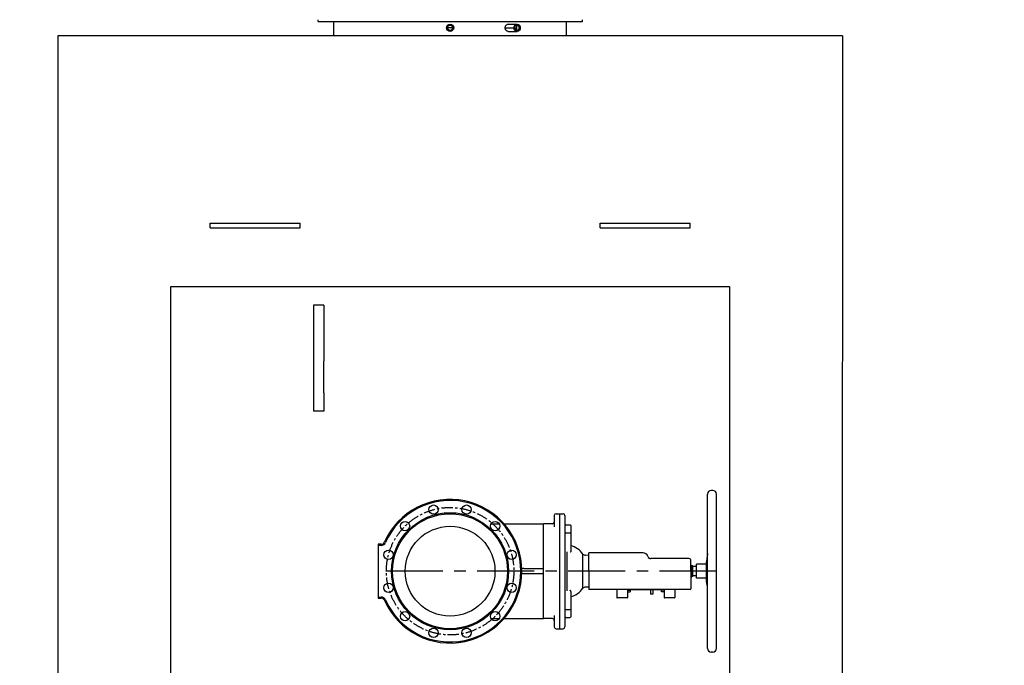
# Model space of a CAD drawing. Header units: millimetres. Extents: x 196 to 2027204, y -221452 to 153872.
# Tile 259 of 381: x 1210334 to 1213076, y -200061 to -198263. Entities that reach past the tile are written whole.
import ezdxf

# ---------------------------------------------------------------- set-up
doc = ezdxf.new("R2010")
doc.units = ezdxf.units.MM
doc.linetypes.add('CENTER', pattern=[50.8, 31.75, -6.35, 6.35, -6.35])
for name, color, linetype, lineweight in [('00_Основной', 163, 'Continuous', 40), ('электрика', 1, 'Continuous', 140), ('中心线', 1, 'CENTER', 25)]:
    doc.layers.add(name, color=color, linetype=linetype, lineweight=lineweight)
doc.styles.add('Times New Roman', font='times.ttf')

msp = doc.modelspace()

# ---------------------------------------------------------------- linework, layer by layer
at = {"color": 252, "lineweight": 30, "ltscale": 10}
for p, q in [((1210754.8, -203009.4, 0.3), (1210754.8, -199006.4, 0.3)), ((1210754.8, -199006.4, 0.3), (1212310.8, -199006.4, 0.3)), ((1212310.8, -199006.4, 0.3), (1212310.8, -200109.1, 0.3))]:
    msp.add_line(p, q, dxfattribs=at)
at = {"color": 252, "linetype": 'CENTER', "lineweight": 25, "ltscale": 5}
msp.add_line((1212274.7, -199799.2, 0.3), (1211332.7, -199799.2, 0.3), dxfattribs=at)
at = {"layer": '00_Основной', "lineweight": 30, "ltscale": 10}
for p, q in [((1211164.9, -198268.2, 0.5), (1211164.9, -198263.4, 0.5)), ((1211164.9, -198268.2, 0.8), (1211901.1, -198268.2, 0.8)), ((1211208.6, -198308.3, 0.5), (1211208.6, -198268.2, 0.5)), ((1211856.8, -198308.3, 0.5), (1211856.8, -198268.2, 0.5)), ((1211901.1, -198268.2, 0.5), (1211901.1, -198263.4, 0.5)), ((1211694.7, -198275.8, 0.5), (1211719.6, -198275.8, 0.5)), ((1211694.7, -198295.9, 0.5), (1211719.6, -198295.9, 0.5)), ((1211532.7, -198308.2), (1210439.9, -198308.2)), ((1210439.9, -198308.2), (1210439.9, -202975.1, 0.4)), ((1212625.5, -198308.2), (1211532.7, -198308.2)), ((1212625.5, -198308.2), (1212624.7, -202975.1, 0.3)), ((1210864.2, -198842.7, 0.4), (1210864.2, -198830.4, 0.4)), ((1210864.2, -198830.4, 0.4), (1210881.8, -198830.4, 0.4)), ((1210864.2, -198842.7, 0.4), (1210881.8, -198842.7, 0.4)), ((1210881.8, -198830.4, 0.4), (1211097.3, -198830.4, 0.4)), ((1210881.8, -198842.7, 0.4), (1211097.3, -198842.7, 0.4)), ((1211097.3, -198830.4, 0.4), (1211114.9, -198830.4, 0.4)), ((1211097.3, -198842.7, 0.4), (1211114.9, -198842.7, 0.4)), ((1211114.9, -198842.7, 0.4), (1211114.9, -198830.4, 0.4)), ((1211950.5, -198842.7, 0.4), (1211950.5, -198830.4, 0.4)), ((1211950.5, -198830.4, 0.4), (1211968.1, -198830.4, 0.4)), ((1211950.5, -198842.7, 0.4), (1211968.1, -198842.7, 0.4)), ((1211968.1, -198830.4, 0.4), (1212183.6, -198830.4, 0.4)), ((1211968.1, -198842.7, 0.4), (1212183.6, -198842.7, 0.4)), ((1212183.6, -198830.4, 0.4), (1212201.1, -198830.4, 0.4)), ((1212183.6, -198842.7, 0.4), (1212201.1, -198842.7, 0.4)), ((1212201.1, -198842.7, 0.4), (1212201.1, -198830.4, 0.4)), ((1211152.7, -199058.2, 0.4), (1211152.7, -199214, 0.4)), ((1211180.9, -199058.2, 0.4), (1211152.7, -199058.2, 0.4)), ((1211180.9, -199058.2, 0.4), (1211180.9, -199214, 0.4)), ((1211152.7, -199214, 0.4), (1211152.7, -199302.6, 0.4)), ((1211180.9, -199302.6, 0.4), (1211180.9, -199214, 0.4)), ((1211152.7, -199302.6, 0.4), (1211152.7, -199353.7, 0.4)), ((1211180.9, -199302.6, 0.4), (1211180.9, -199353.7, 0.4)), ((1211180.9, -199353.7, 0.4), (1211152.7, -199353.7, 0.4))]:
    msp.add_line(p, q, dxfattribs=at)
at = {"layer": '00_Основной', "lineweight": 25, "ltscale": 10}
for p, q in [((1212249.7, -200014.2, 0.3), (1212249.7, -199584.2, 0.3)), ((1212264.7, -199574.2, 0.3), (1212259.7, -199574.2, 0.3)), ((1212274.7, -200014.2, 0.3), (1212274.7, -199584.2, 0.3)), ((1211822.7, -199644.2, 0.3), (1211822.7, -199664.2, 0.3)), ((1211827.7, -199639.2, 0.3), (1211837.7, -199639.2, 0.3)), ((1211837.7, -199639.1, 0.3), (1211847.7, -199639.1, 0.3)), ((1211837.7, -199639.1, 0.3), (1211837.7, -199664.1, 0.3)), ((1211852.7, -199644.1, 0.3), (1211852.7, -199664.1, 0.3)), ((1211647, -199667.2, 0.3), (1211669.5, -199667.2, 0.3)), ((1211683, -199667.2, 0.3), (1211792.7, -199667.2, 0.3)), ((1211792.7, -199692.2, 0.3), (1211792.7, -199667.2, 0.3)), ((1211817.7, -199667.2, 0.3), (1211792.7, -199667.2, 0.3)), ((1211822.7, -199664.2, 0.3), (1211822.7, -199675.6, 0.3)), ((1211837.7, -199664.1, 0.3), (1211837.7, -199934.4, 0.3)), ((1211852.7, -199664.1, 0.3), (1211852.7, -199934.4, 0.3)), ((1211854.7, -199670.2, 0.3), (1211866.7, -199670.2, 0.3)), ((1211868.7, -199672.2, 0.3), (1211868.7, -199691.8, 0.3)), ((1211792.7, -199906.2, 0.3), (1211792.7, -199692.2, 0.3)), ((1211854.7, -199692.7, 0.3), (1211866.7, -199692.7, 0.3)), ((1211868.7, -199691.8, 0.3), (1211868.7, -199742.5, 0.3)), ((1211332.7, -199724.2, 0.3), (1211332.7, -199727.2, 0.3)), ((1211340.7, -199724.2, 0.3), (1211332.7, -199724.2, 0.3)), ((1211332.7, -199727.2, 0.3), (1211332.7, -199871.2, 0.3)), ((1211340.7, -199727.2, 0.3), (1211332.7, -199727.2, 0.3)), ((1211858.4, -199853.4, 0.3), (1211858.4, -199745, 0.3)), ((1211868.7, -199742.5, 0.3), (1211868.7, -199744.2, 0.3)), ((1211902.2, -199846.6, 0.3), (1211902.2, -199751.8, 0.3)), ((1212070.2, -199748.4, 0.3), (1211919.4, -199748.4, 0.3)), ((1211919.4, -199799.2, 0.3), (1211919.4, -199748.4, 0.3)), ((1212249.7, -199750.3, 0.3), (1212246.6, -199771.2, 0.3)), ((1211919.4, -199755.2, 0.3), (1211909.7, -199754.9, 0.3)), ((1212197.9, -199764.2, 0.3), (1212091.8, -199764.2, 0.3)), ((1212203.6, -199799.2, 0.3), (1212203.6, -199769.8, 0.3)), ((1212205.2, -199784.5, 0.3), (1212203.6, -199781.7, 0.3)), ((1212246.5, -199779.4, 0.3), (1212219.4, -199779.4, 0.3)), ((1212219.4, -199819, 0.3), (1212219.4, -199779.4, 0.3)), ((1212246.5, -199825.5, 0.3), (1212246.5, -199773, 0.3)), ((1212248.3, -199797.2, 0.3), (1212248.3, -199766.1, 0.3)), ((1211738.5, -199791.7, 0.3), (1211732.6, -199791.7, 0.3)), ((1211738.5, -199806.7, 0.3), (1211732.6, -199806.7, 0.3)), ((1211738.5, -199791.7, 0.3), (1211792.7, -199791.7, 0.3)), ((1211792.7, -199806.7, 0.3), (1211738.5, -199806.7, 0.3)), ((1211919.4, -199799.2, 0.3), (1211919.4, -199848.2, 0.3)), ((1212203.6, -199799.2, 0.3), (1212203.6, -199848.2, 0.3)), ((1212209.2, -199784.5, 0.3), (1212205.2, -199784.5, 0.3)), ((1212205.2, -199813.9, 0.3), (1212205.2, -199784.5, 0.3)), ((1212209.2, -199813.9, 0.3), (1212209.2, -199784.5, 0.3)), ((1212219.4, -199786.5, 0.3), (1212209.2, -199786, 0.3)), ((1212205.2, -199813.9, 0.3), (1212203.6, -199816.7, 0.3)), ((1212209.2, -199813.9, 0.3), (1212205.2, -199813.9, 0.3)), ((1212219.4, -199811.9, 0.3), (1212209.2, -199812.4, 0.3)), ((1212246.5, -199819, 0.3), (1212219.4, -199819, 0.3)), ((1212248.3, -199838.6, 0.3), (1212246.6, -199827.2, 0.3)), ((1212248.3, -199838.6, 0.3), (1212248.3, -199834.3, 0.3)), ((1211868.7, -199855.9, 0.3), (1211868.7, -199854.2, 0.3)), ((1211868.7, -199855.9, 0.3), (1211868.7, -199906.7, 0.3)), ((1211919.4, -199843.3, 0.3), (1211909.7, -199843.5, 0.3)), ((1211919.4, -199848.2, 0.3), (1211919.4, -199850.2, 0.3)), ((1212070.2, -199850.2, 0.3), (1211919.4, -199850.2, 0.3)), ((1211996.8, -199850.2, 0.3), (1211996.8, -199872.2, 0.3)), ((1212026.8, -199850.2, 0.3), (1212026.8, -199872.2, 0.3)), ((1212026.8, -199851.6, 0.3), (1212033.8, -199851.6, 0.3)), ((1212026.8, -199856.6, 0.3), (1212033.8, -199856.6, 0.3)), ((1212029.3, -199850.2, 0.3), (1212029.3, -199851.2, 0.3)), ((1212126.3, -199851.2, 0.3), (1212029.3, -199851.2, 0.3)), ((1212033.8, -199851.6, 0.3), (1212033.8, -199856.6, 0.3)), ((1212081.3, -199850.2, 0.3), (1212070.2, -199850.2, 0.3)), ((1212091.8, -199850.2, 0.3), (1212081.3, -199850.2, 0.3)), ((1212091, -199851.2, 0.3), (1212091, -199863.2, 0.3)), ((1212097, -199863.2, 0.3), (1212091, -199863.2, 0.3)), ((1212197.9, -199850.2, 0.3), (1212091.8, -199850.2, 0.3)), ((1212097, -199851.2, 0.3), (1212097, -199863.2, 0.3)), ((1212128.6, -199851.7, 0.3), (1212121.6, -199851.7, 0.3)), ((1212121.6, -199856.7, 0.3), (1212121.6, -199851.7, 0.3)), ((1212128.6, -199856.7, 0.3), (1212121.6, -199856.7, 0.3)), ((1212126.3, -199850.2, 0.3), (1212126.3, -199851.2, 0.3)), ((1212128.6, -199850.2, 0.3), (1212128.6, -199872.2, 0.3)), ((1212158.6, -199850.2, 0.3), (1212158.6, -199872.2, 0.3)), ((1212201.6, -199850.2, 0.3), (1212197.9, -199850.2, 0.3)), ((1212248.3, -199838.6, 0.3), (1212249.7, -199838.6, 0.3)), ((1211332.7, -199871.2, 0.3), (1211340.7, -199871.2, 0.3)), ((1211332.7, -199871.2, 0.3), (1211332.7, -199874.2, 0.3)), ((1211332.7, -199874.2, 0.3), (1211340.7, -199874.2, 0.3)), ((1212025.8, -199873.2, 0.3), (1211997.8, -199873.2, 0.3)), ((1212157.6, -199873.2, 0.3), (1212129.6, -199873.2, 0.3)), ((1211792.7, -199931.2, 0.3), (1211792.7, -199906.2, 0.3)), ((1211854.7, -199905.7, 0.3), (1211866.7, -199905.7, 0.3)), ((1211868.7, -199906.7, 0.3), (1211868.7, -199926.2, 0.3)), ((1211647, -199931.2, 0.3), (1211669.5, -199931.2, 0.3)), ((1211683, -199931.2, 0.3), (1211792.7, -199931.2, 0.3)), ((1211817.7, -199931.2, 0.3), (1211792.7, -199931.2, 0.3)), ((1211822.7, -199922.8, 0.3), (1211822.7, -199934.2, 0.3)), ((1211822.7, -199934.2, 0.3), (1211822.7, -199954.2, 0.3)), ((1211837.7, -199934.4, 0.3), (1211837.7, -199959.4, 0.3)), ((1211852.7, -199934.4, 0.3), (1211852.7, -199954.4, 0.3)), ((1211854.7, -199928.2, 0.3), (1211866.7, -199928.2, 0.3)), ((1211827.7, -199959.2, 0.3), (1211837.7, -199959.2, 0.3)), ((1211837.7, -199959.4, 0.3), (1211847.7, -199959.4, 0.3)), ((1212264.7, -200024.2, 0.3), (1212259.7, -200024.2, 0.3))]:
    msp.add_line(p, q, dxfattribs=at)
at = {"layer": '00_Основной', "lineweight": 30, "ltscale": 10}
for radius in [10, 8.82, 7.22]:
    msp.add_circle((1211532.7, -198285.9, 0.5), radius, dxfattribs=at)
at = {"layer": '00_Основной', "lineweight": 25, "ltscale": 10}
for centre, radius in [((1211486.8, -199627.8, 0.3), 13), ((1211578.7, -199627.8, 0.3), 13), ((1211532.7, -199799.2, 0.3), 163), ((1211532.7, -199799.2, 0.3), 160), ((1211407.2, -199673.7, 0.3), 13), ((1211658.2, -199673.7, 0.3), 13), ((1211532.7, -199799.2, 0.3), 125), ((1211361.3, -199753.3, 0.3), 13), ((1211704.2, -199753.3, 0.3), 13), ((1211361.3, -199845.2, 0.3), 13), ((1211704.2, -199845.2, 0.3), 13), ((1211407.2, -199924.7, 0.3), 13), ((1211658.2, -199924.7, 0.3), 13), ((1211486.8, -199970.7, 0.3), 13), ((1211578.7, -199970.7, 0.3), 13)]:
    msp.add_circle(centre, radius, dxfattribs=at)
for centre, radius, start, end in [((1212259.7, -199584.2, 0.3), 10, 90, 180), ((1212264.7, -199584.2, 0.3), 10, 0, 90), ((1211532.7, -199799.2, 0.3), 200, 0, 156.1238), ((1211532.7, -199799.2, 0.3), 197, 203.8762, 156.1238), ((1211827.7, -199644.2, 0.3), 5, 90, 180), ((1211847.7, -199644.1, 0.3), 5, 0, 90), ((1211817.7, -199662.2, 0.3), 5, 270, 0), ((1211854.7, -199668.2, 0.3), 2, 180, 270), ((1211854.7, -199668.2, 0.3), 2, 180, 247.5017), ((1211866.7, -199672.2, 0.3), 2, 0, 90), ((1211340.7, -199714.2, 0.3), 10, 270, 336.1238), ((1211340.7, -199714.2, 0.3), 13, 270, 336.1238), ((1211855.7, -199781.9, 0.3), 55.4, 32.8859, 76.4418), ((1211910, -199743.6, 0.3), 11.3, 226.5607, 268.5), ((1212070.2, -199761.9, 0.3), 13.6, 17.4576, 90), ((1212091.8, -199755.2, 0.3), 9.04, 197.4576, 270), ((1212197.9, -199769.8, 0.3), 5.65, 0, 90), ((1212258.5, -199773, 0.3), 12, 171.6267, 180), ((1211532.7, -199799.2, 0.3), 200, 203.8762, 0), ((1212258.5, -199825.5, 0.3), 12, 180, 188.3733), ((1211855.7, -199816.5, 0.3), 55.4, 283.5582, 327.1141), ((1211910, -199854.8, 0.3), 11.3, 91.5, 133.4393), ((1212201.6, -199848.2, 0.3), 2, 270, 0), ((1211340.7, -199884.2, 0.3), 13, 23.8762, 90), ((1211340.7, -199884.2, 0.3), 10, 23.8762, 90), ((1211997.8, -199872.2, 0.3), 1, 180, 270), ((1212025.8, -199872.2, 0.3), 1, 270, 0), ((1212129.6, -199872.2, 0.3), 1, 180, 270), ((1212157.6, -199872.2, 0.3), 1, 270, 0), ((1211817.7, -199936.2, 0.3), 5, 0, 90), ((1211854.7, -199930.2, 0.3), 2, 90, 180), ((1211854.7, -199930.2, 0.3), 2, 112.4983, 180), ((1211866.7, -199926.2, 0.3), 2, 270, 0), ((1211827.7, -199954.2, 0.3), 5, 180, 270), ((1211847.7, -199954.4, 0.3), 5, 270, 0), ((1212259.7, -200014.2, 0.3), 10, 180, 270), ((1212264.7, -200014.2, 0.3), 10, 270, 0)]:
    msp.add_arc(centre, radius, start, end, dxfattribs=at)
at = {"layer": '00_Основной', "lineweight": 30, "ltscale": 10}
for centre, major_axis in [((1211719.6, -198285.9, 0.5), (0, -10)), ((1211719.6, -198285.9, 0.5), (0, 8.82)), ((1211718.8, -198285.9, 0.5), (0, -7.22))]:
    msp.add_ellipse(centre, major_axis=major_axis, ratio=0.866025, dxfattribs=at)
for points, knots in [([(1211686, -198285.9, 0.5), (1211686, -198284.6, 0.5), (1211686.2, -198283.3, 0.5), (1211687.1, -198280.8, 0.5), (1211687.8, -198279.7, 0.5), (1211689.3, -198277.9, 0.5), (1211690.3, -198277.1, 0.5), (1211692.5, -198276.1, 0.5), (1211693.6, -198275.8, 0.5), (1211694.7, -198275.8, 0.5)], [3.767125, 3.767125, 3.767125, 3.767125, 4.238015, 4.238015, 4.708906, 4.708906, 5.179797, 5.179797, 5.650687, 5.650687, 5.650687, 5.650687]), ([(1211694.7, -198295.9, 0.5), (1211693.6, -198295.9, 0.5), (1211692.5, -198295.6, 0.5), (1211690.3, -198294.6, 0.5), (1211689.3, -198293.8, 0.5), (1211687.8, -198292.1, 0.5), (1211687.1, -198290.9, 0.5), (1211686.2, -198288.5, 0.5), (1211686, -198287.1, 0.5), (1211686, -198285.9, 0.5)], [1.883562, 1.883562, 1.883562, 1.883562, 2.354453, 2.354453, 2.825344, 2.825344, 3.296234, 3.296234, 3.767125, 3.767125, 3.767125, 3.767125])]:
    msp.add_open_spline(points, degree=3, knots=knots, dxfattribs=at)
at = {"layer": '00_Основной', "lineweight": 25, "ltscale": 10}
for points, knots in [([(1211852.7, -199693.7, 0.3), (1211852.7, -199693.7, 0.3), (1211852.7, -199693.6, 0.3), (1211852.8, -199693.4, 0.3), (1211852.9, -199693.3, 0.3), (1211853.1, -199693.2, 0.3), (1211853.2, -199693.1, 0.3), (1211853.4, -199693, 0.3), (1211853.7, -199692.9, 0.3), (1211853.9, -199692.8, 0.3), (1211854.3, -199692.8, 0.3), (1211854.5, -199692.7, 0.3), (1211854.7, -199692.7, 0.3)], [0, 0, 0, 0, 1.424843, 2.667465, 3.776335, 4.914077, 6.085893, 7.241317, 8.400458, 9.563676, 10.702005, 13, 13, 13, 13]), ([(1211866.7, -199692.7, 0.3), (1211866.8, -199692.7, 0.3), (1211867.1, -199692.7, 0.3), (1211867.3, -199692.7, 0.3), (1211867.6, -199692.6, 0.3), (1211867.8, -199692.6, 0.3), (1211868.1, -199692.5, 0.3), (1211868.3, -199692.4, 0.3), (1211868.4, -199692.3, 0.3), (1211868.6, -199692.2, 0.3), (1211868.7, -199692, 0.3), (1211868.7, -199691.9, 0.3), (1211868.7, -199691.8, 0.3), (1211868.7, -199691.8, 0.3)], [0, 0, 0, 0, 1.533889, 2.871622, 4.0654, 5.290328, 6.552039, 7.796257, 9.044613, 10.297538, 11.523793, 12.759968, 14, 14, 14, 14]), ([(1211868.7, -199744.2, 0.3), (1211868.7, -199744.3, 0.3), (1211868.7, -199744.5, 0.3), (1211868.6, -199744.8, 0.3), (1211868.5, -199745, 0.3), (1211868.4, -199745.1, 0.3), (1211868.2, -199745.3, 0.3), (1211868, -199745.5, 0.3), (1211867.8, -199745.7, 0.3), (1211867.5, -199745.8, 0.3), (1211867.3, -199746, 0.3), (1211867.1, -199746, 0.3)], [0, 0, 0, 0, 1.417442, 2.877964, 3.990922, 5.502772, 5.88611, 7.813125, 8.962683, 10.102092, 12, 12, 12, 12]), ([(1212249.7, -199751.6, 0.3), (1212249.7, -199752, 0.3), (1212249.5, -199753.5, 0.3), (1212249.2, -199755.3, 0.3), (1212249, -199757.2, 0.3), (1212248.8, -199759, 0.3), (1212248.6, -199761, 0.3), (1212248.5, -199762.5, 0.3), (1212248.4, -199763.8, 0.3), (1212248.3, -199764.9, 0.3), (1212248.3, -199765.8, 0.3), (1212248.3, -199766.1, 0.3)], [0, 0, 0, 0, 0.870734, 3.056255, 3.780931, 5.183155, 7.125355, 8.554975, 9.066071, 10.765443, 12, 12, 12, 12]), ([(1212249.7, -199813.7, 0.3), (1212249.5, -199812.7, 0.3), (1212249.3, -199811.2, 0.3), (1212249, -199809, 0.3), (1212248.8, -199807.3, 0.3), (1212248.7, -199805.5, 0.3), (1212248.5, -199803.8, 0.3), (1212248.4, -199801.9, 0.3), (1212248.4, -199800.3, 0.3), (1212248.3, -199798.7, 0.3), (1212248.3, -199797.8, 0.3), (1212248.3, -199797.2, 0.3)], [0, 0, 0, 0, 2.690755, 3.780931, 5.183155, 6.496888, 7.722368, 8.812219, 10.187118, 10.950173, 12, 12, 12, 12]), ([(1212249, -199831.6, 0.3), (1212248.9, -199831.6, 0.3), (1212248.8, -199831.6, 0.3), (1212248.6, -199831.8, 0.3), (1212248.5, -199832.2, 0.3), (1212248.4, -199832.7, 0.3), (1212248.3, -199833.4, 0.3), (1212248.3, -199834.1, 0.3), (1212248.3, -199834.3, 0.3)], [0, 0, 0, 0, 1.406606, 2.923368, 4.324411, 5.561414, 7.769595, 9, 9, 9, 9]), ([(1212249.7, -199832.4, 0.3), (1212249.6, -199832.3, 0.3), (1212249.5, -199832, 0.3), (1212249.2, -199831.7, 0.3), (1212249, -199831.6, 0.3), (1212249, -199831.6, 0.3)], [0, 0, 0, 0, 1.707301, 3.73641, 6, 6, 6, 6]), ([(1211868.7, -199854.2, 0.3), (1211868.7, -199854.2, 0.3), (1211868.7, -199854.1, 0.3), (1211868.7, -199853.9, 0.3), (1211868.6, -199853.7, 0.3), (1211868.5, -199853.5, 0.3), (1211868.4, -199853.3, 0.3), (1211868.2, -199853.1, 0.3), (1211868, -199853, 0.3), (1211867.7, -199852.8, 0.3), (1211867.5, -199852.6, 0.3), (1211867.3, -199852.5, 0.3), (1211867.1, -199852.4, 0.3)], [0, 0, 0, 0, 0.764029, 1.540173, 3.126357, 4.334231, 5.97312, 6.388316, 8.474087, 9.7172, 10.948956, 13, 13, 13, 13]), ([(1211852.7, -199904.7, 0.3), (1211852.7, -199904.8, 0.3), (1211852.7, -199904.9, 0.3), (1211852.8, -199905, 0.3), (1211852.9, -199905.2, 0.3), (1211853.1, -199905.3, 0.3), (1211853.2, -199905.4, 0.3), (1211853.4, -199905.5, 0.3), (1211853.7, -199905.6, 0.3), (1211853.9, -199905.6, 0.3), (1211854.2, -199905.7, 0.3), (1211854.4, -199905.7, 0.3), (1211854.6, -199905.7, 0.3), (1211854.7, -199905.7, 0.3)], [0, 0, 0, 0, 1.534392, 2.872551, 4.066668, 5.291882, 6.553795, 7.79809, 9.046415, 10.299178, 11.525164, 12.760775, 14, 14, 14, 14]), ([(1211866.7, -199905.7, 0.3), (1211866.8, -199905.7, 0.3), (1211867.1, -199905.7, 0.3), (1211867.3, -199905.8, 0.3), (1211867.6, -199905.8, 0.3), (1211867.8, -199905.9, 0.3), (1211868.1, -199906, 0.3), (1211868.3, -199906.1, 0.3), (1211868.4, -199906.2, 0.3), (1211868.6, -199906.3, 0.3), (1211868.7, -199906.4, 0.3), (1211868.7, -199906.6, 0.3), (1211868.7, -199906.6, 0.3), (1211868.7, -199906.7, 0.3)], [0, 0, 0, 0, 1.533711, 2.871294, 4.064948, 5.289775, 6.551412, 7.79561, 9.043975, 10.29695, 11.523262, 12.759638, 14, 14, 14, 14])]:
    msp.add_open_spline(points, degree=3, knots=knots, dxfattribs=at)
at = {"layer": '中心线', "color": 252}
for p, q in [((1211542.7, -198285.9, 0.5), (1211522.7, -198285.9, 0.5)), ((1211686, -198285.9, 0.5), (1211728.3, -198285.9, 0.5)), ((1211718.8, -198293.1, 0.5), (1211718.8, -198278.6, 0.5))]:
    msp.add_line(p, q, dxfattribs=at)
msp.add_circle((1211532.7, -199799.2, 0.3), 177.5, dxfattribs=at)

# ---------------------------------------------------------------- texts
at = {"layer": 'электрика', "color": 0, "lineweight": 18, "insert": (1048383.2, -198876.6), "char_height": 300, "width": 2340.367, "attachment_point": 1, "style": 'Times New Roman'}
msp.add_mtext('\\pi49.56334;{\\LВА47-29-1Р}\\P\\pi817.19131;16А', dxfattribs=at)

doc.saveas('drawing.dxf')
